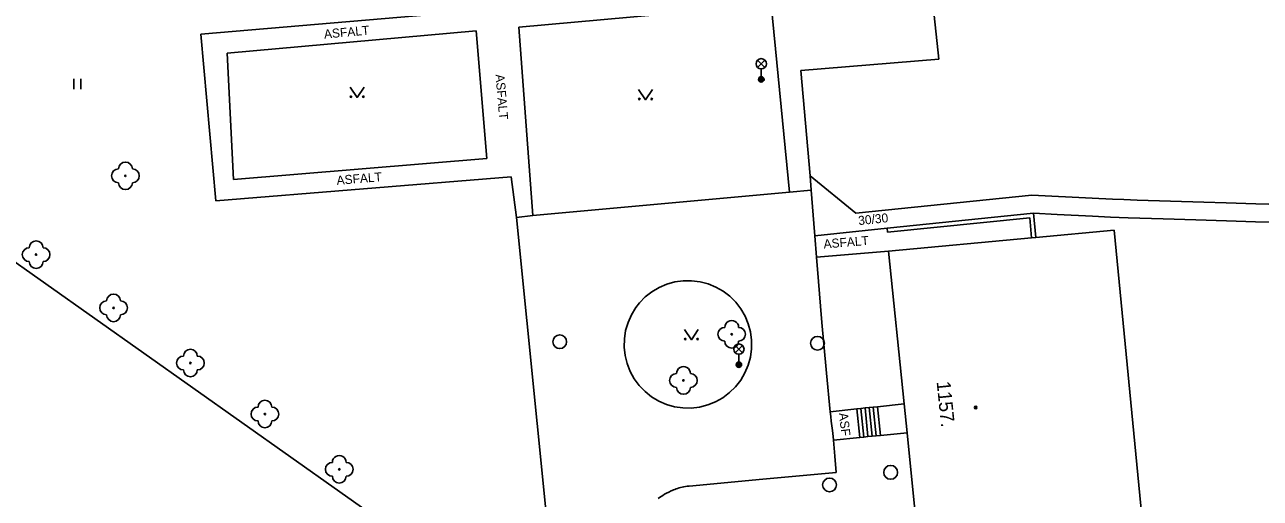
# Model space of a CAD drawing. Extents: x -539515 to -538098, y -1182060 to -1180157.
# Drawn here: x -538716.8 to -538627.4, y -1181091.3 to -1181057.1 of the extents above; entities that cross this region are included whole.
import ezdxf

# ---------------------------------------------------------------- set-up
doc = ezdxf.new("R2010")
doc.units = 0
for name, color, linetype in [('Vrstva 1', 7, 'Continuous'), ('Vrstva 13', 7, 'Continuous'), ('Vrstva 22', 7, 'Continuous'), ('Vrstva 27', 7, 'Continuous'), ('Vrstva 33', 7, 'Continuous'), ('Vrstva 36', 7, 'Continuous'), ('Vrstva 39', 7, 'Continuous'), ('Vrstva 40', 7, 'Continuous'), ('Vrstva 47', 7, 'Continuous'), ('Vrstva 68', 7, 'Continuous'), ('Vrstva 88', 7, 'Continuous')]:
    doc.layers.add(name, color=color, linetype=linetype)

msp = doc.modelspace()

# ---------------------------------------------------------------- linework, layer by layer
at = {"layer": 'Vrstva 1'}
for p, q in [((-538643.913, -1181072.476), (-538654.26, -1181073.44)), ((-538643.615, -1181072.449), (-538643.913, -1181072.476)), ((-538637.94, -1181071.92), (-538643.615, -1181072.449)), ((-538637.94, -1181071.92), (-538635.83, -1181093.8)), ((-538654.26, -1181073.44), (-538653.137, -1181084.492)), ((-538653.137, -1181084.492), (-538652.926, -1181086.569)), ((-538652.926, -1181086.569), (-538652.024, -1181095.444))]:
    msp.add_line(p, q, dxfattribs=at)
at = {"layer": 'Vrstva 13'}
for p, q in [((-538651.65, -1181049.65), (-538650.63, -1181059.54)), ((-538704.02, -1181057.74), (-538672.8, -1181055.06)), ((-538662.76, -1181055.59), (-538681.02, -1181057.24)), ((-538661.42, -1181069.16), (-538662.76, -1181055.59)), ((-538684.1, -1181057.49), (-538702.12, -1181059.12)), ((-538683.33, -1181066.73), (-538684.1, -1181057.49)), ((-538681.02, -1181057.24), (-538680, -1181070.87)), ((-538702.92, -1181069.8), (-538704.02, -1181057.74)), ((-538702.12, -1181059.12), (-538701.65, -1181068.25)), ((-538650.63, -1181059.54), (-538660.62, -1181060.37)), ((-538660.62, -1181060.37), (-538659.93, -1181068)), ((-538701.65, -1181068.25), (-538683.33, -1181066.73)), ((-538681.56, -1181068.05), (-538702.92, -1181069.8)), ((-538681.19, -1181071.01), (-538681.56, -1181068.05)), ((-538659.93, -1181068), (-538659.85, -1181069.02)), ((-538656.64, -1181070.68), (-538659.93, -1181068)), ((-538643.901, -1181069.386), (-538656.64, -1181070.68)), ((-538639.525, -1181069.601), (-538643.901, -1181069.386)), ((-538654.37, -1181071.77), (-538659.591, -1181072.326)), ((-538654.26, -1181073.44), (-538659.47, -1181073.87)), ((-538656.56, -1181084.84), (-538658.48, -1181085.05)), ((-538656.349, -1181086.917), (-538656.56, -1181084.84)), ((-538656.05, -1181086.886), (-538656.261, -1181084.809)), ((-538655.752, -1181086.856), (-538655.963, -1181084.779)), ((-538655.453, -1181086.826), (-538655.664, -1181084.749)), ((-538655.155, -1181086.795), (-538655.366, -1181084.718)), ((-538654.856, -1181086.765), (-538655.067, -1181084.688)), ((-538656.349, -1181086.917), (-538658.25, -1181087.11))]:
    msp.add_line(p, q, dxfattribs=at)
for points in [[(-538637.233, -1181069.704), (-538638.067, -1181069.668), (-538639.525, -1181069.601)], [(-538627.697, -1181070.009), (-538629.843, -1181069.948), (-538631.453, -1181069.9), (-538633.866, -1181069.823), (-538636.28, -1181069.74), (-538637.233, -1181069.704)], [(-538618.84, -1181070.228), (-538621.02, -1181070.178), (-538624.836, -1181070.085), (-538627.697, -1181070.009)], [(-538643.779, -1181070.694), (-538642.067, -1181070.779), (-538639.499, -1181070.909), (-538638.215, -1181070.969), (-538637.572, -1181070.996), (-538636.93, -1181071.02), (-538634.402, -1181071.107)], [(-538634.402, -1181071.107), (-538632.031, -1181071.183), (-538629.808, -1181071.249), (-538627.724, -1181071.307), (-538625.771, -1181071.359)], [(-538653.137, -1181084.492), (-538655.067, -1181084.688), (-538655.366, -1181084.718), (-538655.664, -1181084.749), (-538655.963, -1181084.779), (-538656.261, -1181084.809), (-538656.56, -1181084.84)], [(-538652.926, -1181086.569), (-538654.856, -1181086.765), (-538655.155, -1181086.795), (-538655.453, -1181086.826), (-538655.752, -1181086.856), (-538656.05, -1181086.886), (-538656.349, -1181086.917)]]:
    msp.add_lwpolyline(points, dxfattribs=at)
at = {"layer": 'Vrstva 22'}
for centre in [(-538709.47, -1181067.99), (-538715.93, -1181073.69), (-538710.33, -1181077.54), (-538665.61, -1181079.45), (-538704.77, -1181081.53), (-538669.1, -1181082.79), (-538699.38, -1181085.22), (-538694, -1181089.22)]:
    msp.add_circle(centre, 0.05, dxfattribs=at)
for centre, start, end in [((-538709.47, -1181067.49), 0, 180), ((-538709.97, -1181067.99), 90, 270), ((-538708.97, -1181067.99), 270, 90), ((-538709.47, -1181068.49), 180, 0), ((-538715.93, -1181073.19), 0, 180), ((-538716.43, -1181073.69), 90, 270), ((-538715.43, -1181073.69), 270, 90), ((-538715.93, -1181074.19), 180, 0), ((-538710.83, -1181077.54), 90, 270), ((-538710.33, -1181077.04), 0, 180), ((-538709.83, -1181077.54), 270, 90), ((-538710.33, -1181078.04), 180, 0), ((-538666.11, -1181079.45), 89.99978, 269.99978), ((-538665.61, -1181078.95), 359.99978, 179.99978), ((-538665.11, -1181079.45), 269.99978, 89.99978), ((-538704.77, -1181081.03), 0, 180), ((-538665.61, -1181079.95), 179.99978, 359.99977), ((-538705.27, -1181081.53), 90, 270), ((-538704.27, -1181081.53), 270, 90), ((-538704.77, -1181082.03), 180, 0), ((-538669.6, -1181082.79), 89.99978, 269.99978), ((-538669.1, -1181082.29), 359.99978, 179.99978), ((-538668.6, -1181082.79), 269.99978, 89.99978), ((-538669.1, -1181083.29), 179.99978, 359.99977), ((-538699.38, -1181084.72), 0, 180), ((-538699.88, -1181085.22), 90, 270), ((-538698.88, -1181085.22), 270, 90), ((-538699.38, -1181085.72), 180, 0), ((-538694.5, -1181089.22), 89.99978, 269.99978), ((-538694, -1181088.72), 359.99978, 179.99978), ((-538693.5, -1181089.22), 269.99978, 89.99978), ((-538694, -1181089.72), 179.99978, 359.99977)]:
    msp.add_arc(centre, 0.5, start, end, dxfattribs=at)
at = {"layer": 'Vrstva 27'}
for centre in [(-538678.05, -1181079.99), (-538659.4, -1181080.1), (-538654.11, -1181089.44), (-538658.53, -1181090.35)]:
    msp.add_circle(centre, 0.5, dxfattribs=at)
at = {"layer": 'Vrstva 33'}
for p, q in [((-538663.735, -1181060.15), (-538663.205, -1181059.62)), ((-538663.735, -1181059.62), (-538663.205, -1181060.15)), ((-538663.47, -1181060.26), (-538663.47, -1181061.01)), ((-538665.355, -1181080.79), (-538664.825, -1181080.26)), ((-538665.355, -1181080.26), (-538664.825, -1181080.79)), ((-538665.09, -1181080.9), (-538665.09, -1181081.65))]:
    msp.add_line(p, q, dxfattribs=at)
for centre, radius in [((-538663.47, -1181059.885), 0.375), ((-538663.47, -1181061.01), 0.2), ((-538663.47, -1181061.01), 0.145), ((-538663.47, -1181061.01), 0.0876), ((-538665.09, -1181080.525), 0.375), ((-538665.09, -1181081.65), 0.2), ((-538665.09, -1181081.65), 0.145), ((-538665.09, -1181081.65), 0.0876)]:
    msp.add_circle(centre, radius, dxfattribs=at)
at = {"layer": 'Vrstva 36'}
for p, q in [((-538713.2, -1181061.732), (-538713.2, -1181060.982)), ((-538712.7, -1181061.732), (-538712.7, -1181060.982))]:
    msp.add_line(p, q, dxfattribs=at)
for points in [[(-538693.207, -1181061.565), (-538692.707, -1181062.315), (-538692.207, -1181061.565)], [(-538672.342, -1181061.733), (-538671.842, -1181062.483), (-538671.342, -1181061.733)], [(-538669.025, -1181079.099), (-538668.525, -1181079.849), (-538668.025, -1181079.099)]]:
    msp.add_lwpolyline(points, dxfattribs=at)
for centre in [(-538693.157, -1181062.265), (-538692.258, -1181062.265), (-538672.292, -1181062.433), (-538671.393, -1181062.433), (-538668.975, -1181079.799), (-538668.076, -1181079.799)]:
    msp.add_circle(centre, 0.05, dxfattribs=at)
at = {"layer": 'Vrstva 39'}
for radius in [0.09, 0.0398]:
    msp.add_circle((-538647.957, -1181084.749), radius, dxfattribs=at)
at = {"layer": 'Vrstva 68'}
for p, q in [((-538643.779, -1181070.694), (-538643.615, -1181072.449)), ((-538654.339, -1181072.068), (-538644.048, -1181071.023)), ((-538644.048, -1181071.023), (-538643.913, -1181072.476))]:
    msp.add_line(p, q, dxfattribs=at)
for points in [[(-538643.779, -1181070.694), (-538654.37, -1181071.77)], [(-538654.37, -1181071.77), (-538654.339, -1181072.068)]]:
    msp.add_lwpolyline(points, dxfattribs=at)
at = {"layer": 'Vrstva 88'}
for p, q in [((-538734.22, -1181062.4), (-538683.56, -1181098.18)), ((-538659.85, -1181069.02), (-538661.42, -1181069.16)), ((-538659.66, -1181071.445), (-538659.85, -1181069.02)), ((-538661.42, -1181069.16), (-538680, -1181070.87)), ((-538680, -1181070.87), (-538681.19, -1181071.01)), ((-538681.19, -1181071.01), (-538678.23, -1181100.27)), ((-538658.04, -1181089.45), (-538663.365, -1181089.94)), ((-538663.365, -1181089.94), (-538668.69, -1181090.43))]:
    msp.add_line(p, q, dxfattribs=at)
for points in [[(-538658.937, -1181080.161), (-538659.077, -1181078.589), (-538659.179, -1181077.409), (-538659.328, -1181075.64), (-538659.47, -1181073.87), (-538659.591, -1181072.326), (-538659.66, -1181071.445)], [(-538664.946, -1181077.612), (-538665.316, -1181077.131), (-538665.747, -1181076.702), (-538666.229, -1181076.334), (-538666.756, -1181076.033), (-538667.318, -1181075.803), (-538667.9, -1181075.65), (-538668.508, -1181075.573), (-538669.115, -1181075.578), (-538669.717, -1181075.662), (-538670.302, -1181075.824), (-538670.86, -1181076.062), (-538671.383, -1181076.371), (-538671.861, -1181076.746), (-538672.285, -1181077.18), (-538672.547, -1181077.517)], [(-538672.547, -1181077.517), (-538672.864, -1181078.035), (-538673.11, -1181078.59), (-538673.281, -1181079.173), (-538673.374, -1181079.773), (-538673.388, -1181080.38), (-538673.322, -1181080.983), (-538673.177, -1181081.573), (-538672.955, -1181082.138), (-538672.662, -1181082.67), (-538672.301, -1181083.158), (-538671.879, -1181083.595), (-538671.404, -1181083.972), (-538670.883, -1181084.284), (-538670.325, -1181084.525), (-538669.741, -1181084.69), (-538669.14, -1181084.777)], [(-538664.642, -1181078.138), (-538664.946, -1181077.612)], [(-538669.14, -1181084.777), (-538668.533, -1181084.785), (-538667.93, -1181084.713), (-538667.342, -1181084.562), (-538666.779, -1181084.335), (-538666.25, -1181084.037), (-538665.765, -1181083.671), (-538665.333, -1181083.245), (-538664.96, -1181082.766), (-538664.653, -1181082.242), (-538664.418, -1181081.682), (-538664.258, -1181081.096), (-538664.177, -1181080.495), (-538664.175, -1181079.887), (-538664.253, -1181079.285), (-538664.41, -1181078.699), (-538664.642, -1181078.138)], [(-538658.04, -1181089.45), (-538658.145, -1181088.28), (-538658.25, -1181087.11), (-538658.275, -1181086.852), (-538658.325, -1181086.401), (-538658.406, -1181085.726), (-538658.445, -1181085.388), (-538658.48, -1181085.05), (-538658.744, -1181082.256), (-538658.937, -1181080.161)], [(-538668.69, -1181090.43), (-538668.824, -1181090.445), (-538668.952, -1181090.463), (-538669.076, -1181090.486), (-538669.195, -1181090.511), (-538669.31, -1181090.539), (-538669.42, -1181090.569), (-538669.526, -1181090.601), (-538669.627, -1181090.635), (-538669.725, -1181090.671), (-538669.82, -1181090.708), (-538669.91, -1181090.745), (-538669.997, -1181090.784), (-538670.164, -1181090.864), (-538670.318, -1181090.945), (-538670.461, -1181091.026), (-538670.593, -1181091.108), (-538670.714, -1181091.187), (-538670.827, -1181091.266), (-538670.931, -1181091.342)]]:
    msp.add_lwpolyline(points, dxfattribs=at)

# ---------------------------------------------------------------- texts
at = {"layer": 'Vrstva 40'}
for s, rotation, p in [('ASFALT', 5.16862, (-538695.078, -1181058.064)), ('ASFALT', 274.76364, (-538682.699, -1181060.667)), ('ASFALT', 4.68371, (-538694.169, -1181068.644)), ('30/30', 5.79927, (-538656.423, -1181071.557)), ('ASFALT', 4.71813, (-538658.941, -1181073.25)), ('ASF', 276.89874, (-538657.859, -1181085.164))]:
    msp.add_text(s, height=0.65, rotation=rotation, dxfattribs=at).set_placement(p)
at = {"layer": 'Vrstva 47'}
msp.add_text('1157.', height=1, rotation=275.80236, dxfattribs=at).set_placement((-538650.787, -1181082.889))

doc.saveas('drawing.dxf')
